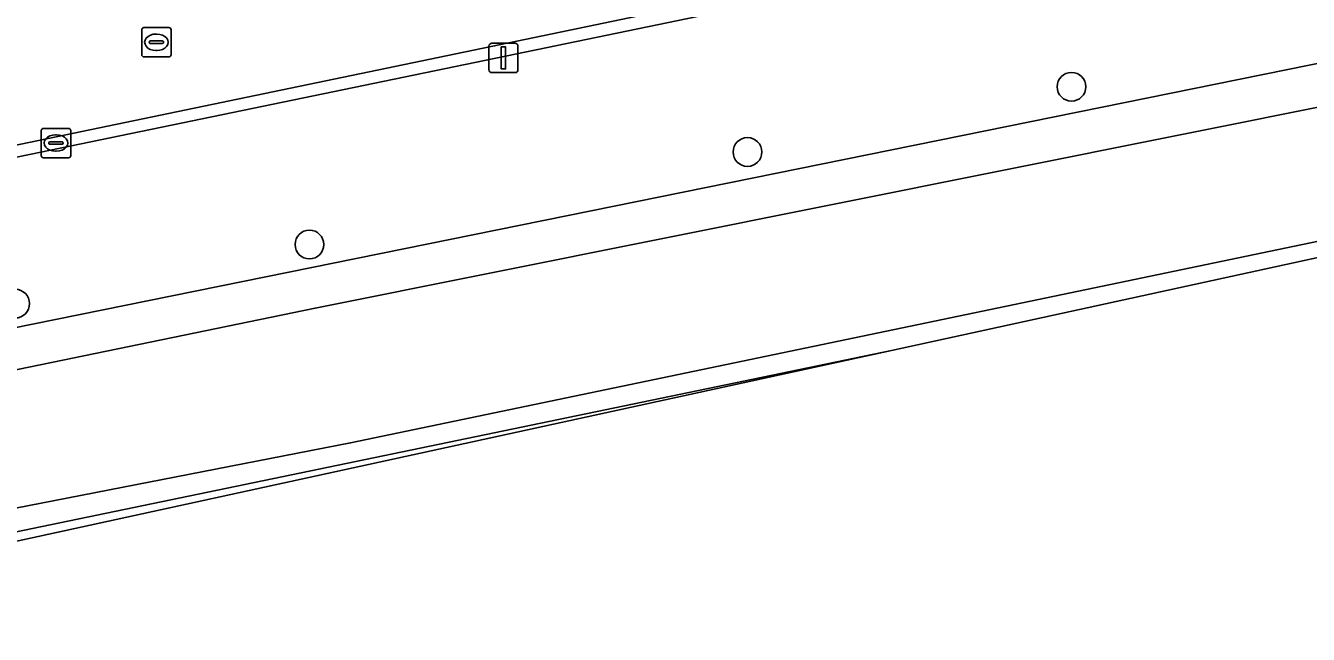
# Model space of a CAD drawing. Extents: x 162879 to 165540, y 384011 to 385181.
# Drawn here: x 164035.4 to 164079.05, y 384179.68 to 384200.41 of the extents above; entities that cross this region are included whole.
import ezdxf

# ---------------------------------------------------------------- set-up
doc = ezdxf.new("R2010")
doc.units = 0
for name, color, linetype in [('IMGEO_Boom', 7, 'Continuous'), ('IMGEO_Geluidsscherm', 7, 'Continuous'), ('IMGEO_Groenvoorziening', 7, 'Continuous'), ('IMGEO_Hek', 7, 'Continuous'), ('IMGEO_Kolk', 7, 'Continuous'), ('IMGEO_Lichtmast', 7, 'Continuous'), ('IMGEO_Rijbaan_lokaal_open', 7, 'Continuous'), ('IMGEO_Rioolput', 7, 'Continuous'), ('IMGEO_Spoorbaan_halfverhard', 7, 'Continuous'), ('IMGEO_Voetpad_open', 7, 'Continuous')]:
    doc.layers.add(name, color=color, linetype=linetype)

msp = doc.modelspace()

# ---------------------------------------------------------------- linework, layer by layer
at = {"layer": 'IMGEO_Boom'}
for centre in [(164070.989, 384198.325), (164059.964, 384196.105), (164045.058, 384192.955), (164035.048, 384190.943)]:
    msp.add_circle(centre, 0.489, dxfattribs=at)
at = {"layer": 'IMGEO_Geluidsscherm'}
msp.add_lwpolyline([(164249.574, 384228.544), (164187.192, 384215.485), (164162.302, 384210.469), (164148.545, 384207.416), (164111.054, 384199.697), (164098.433, 384197.191), (164085.381, 384194.319), (164046.457, 384186.201), (164032.718, 384183.532), (164006.753, 384177.923), (163992.535, 384174.933), (163980.798, 384172.554), (163968.077, 384170.103), (163956.144, 384167.447), (163943.692, 384164.81), (163915.585, 384159)], dxfattribs=at)
at = {"layer": 'IMGEO_Groenvoorziening'}
for points in [[(164160.958, 384209.557), (164249.738, 384228.363), (164257.439, 384229.994), (164258.307, 384234.301), (164257.821, 384235.374), (164247.659, 384233.092), (164206.397, 384224.477), (164195.144, 384222.287), (164168.08, 384216.522), (164150.94, 384212.716), (164150.871, 384211.974), (164045.253, 384190.792), (164000, 384181.465), (163991.655, 384179.863), (163957.137, 384215.862)], [(163910.141, 384165.293), (163907.388, 384161.891), (163904.144, 384157.751), (163904.294, 384156.793), (163905.524, 384156.297), (163907.829, 384156.853), (163915.94, 384158.516), (163963.608, 384168.288), (164030.584, 384182.247), (164064.865, 384189.352), (164113.541, 384199.968), (164160.958, 384209.557)]]:
    msp.add_lwpolyline(points, dxfattribs=at)
for points in [[(164151.264, 384223.068), (164151.207, 384224.522), (164151.782, 384230.115), (164144.063, 384233.478), (164143.197, 384222.298), (164142.818, 384218.333), (164141.152, 384217.855), (164120.789, 384213.646), (164115.149, 384212.48), (164021.738, 384193.17), (164000, 384188.678), (163994.239, 384187.487), (163984.24, 384197.653), (163961.899, 384220.601), (163959.515, 384218.234), (163957.137, 384215.862), (163991.655, 384179.863), (163992.185, 384181.427), (164150.97, 384213.664)], [(164150.871, 384211.974), (164150.94, 384212.716), (164150.953, 384213.129), (164150.97, 384213.664), (163992.185, 384181.427), (163991.655, 384179.863), (164000, 384181.465), (164045.253, 384190.792)]]:
    msp.add_lwpolyline(points, close=True, dxfattribs=at)
at = {"layer": 'IMGEO_Hek'}
for points in [[(164000, 384181.465), (164045.253, 384190.792), (164150.871, 384211.974), (164150.94, 384212.716)], [(164064.865, 384189.352), (164030.584, 384182.247), (163963.608, 384168.288), (163907.829, 384156.853), (163905.524, 384156.297), (163904.294, 384156.793), (163904.144, 384157.751)]]:
    msp.add_lwpolyline(points, dxfattribs=at)
at = {"layer": 'IMGEO_Kolk'}
for p, q in [((164035.934, 384195.983), (164035.934, 384196.835)), ((164036.009, 384196.909), (164036.861, 384196.909)), ((164036.422, 384196.689), (164036.447, 384196.689)), ((164036.935, 384196.835), (164036.935, 384195.983)), ((164036.193, 384196.403), (164036.193, 384196.415)), ((164036.631, 384196.366), (164036.233, 384196.366)), ((164036.236, 384196.452), (164036.634, 384196.452)), ((164036.445, 384196.129), (164036.42, 384196.129)), ((164036.677, 384196.415), (164036.677, 384196.403)), ((164036.861, 384195.909), (164036.009, 384195.909))]:
    msp.add_line(p, q, dxfattribs=at)
for points in [[(164035.934, 384195.983), (164035.934, 384196.835)], [(164036.009, 384196.909), (164036.861, 384196.909)], [(164036.935, 384196.835), (164036.935, 384195.983)], [(164036.861, 384195.909), (164036.009, 384195.909)]]:
    msp.add_lwpolyline(points, dxfattribs=at)
for centre, radius, start, end in [((164036.011, 384196.833), 0.0765, 91.552, 178.448), ((164036.011, 384196.833), 0.0765, 91.552, 178.448), ((164036.859, 384196.833), 0.0765, 1.552, 88.448), ((164036.859, 384196.833), 0.0765, 1.552, 88.448), ((164036.233, 384196.412), 0.0403, 85.8775, 175.7526), ((164036.23, 384196.402), 0.0366, 178.938, 274.7102), ((164036.634, 384196.409), 0.043, 264.8664, 352.4533), ((164036.638, 384196.414), 0.0386, 1.7309, 96.639), ((164036.011, 384195.985), 0.0765, 181.552, 268.448), ((164036.011, 384195.985), 0.0765, 181.552, 268.448), ((164036.859, 384195.985), 0.0765, 271.552, 358.448), ((164036.859, 384195.985), 0.0765, 271.552, 358.448)]:
    msp.add_arc(centre, radius, start, end, dxfattribs=at)
for centre, major_axis, ratio, start_param, end_param in [((164036.421, 384196.409), (-0.387, 0.002), 0.722429, 4.712389, 7.853982), ((164036.446, 384196.409), (-0.39, 0.002), 0.717154, 1.570796, 4.712389)]:
    msp.add_ellipse(centre, major_axis=major_axis, ratio=ratio, start_param=start_param, end_param=end_param, dxfattribs=at)
at = {"layer": 'IMGEO_Lichtmast'}
for p, q in [((164051.165, 384198.908), (164051.165, 384199.708)), ((164051.165, 384199.708), (164051.165, 384198.908)), ((164051.265, 384199.808), (164052.055, 384199.808)), ((164052.055, 384199.808), (164051.265, 384199.808)), ((164052.155, 384199.708), (164052.155, 384198.908)), ((164052.155, 384198.908), (164052.155, 384199.708)), ((164052.055, 384198.808), (164051.265, 384198.808)), ((164051.265, 384198.808), (164052.055, 384198.808))]:
    msp.add_line(p, q, dxfattribs=at)
msp.add_lwpolyline([(164051.585, 384199.683), (164051.735, 384199.683), (164051.735, 384198.933), (164051.585, 384198.933), (164051.585, 384199.683)], dxfattribs=at)
for centre, start, end in [((164051.265, 384199.708), 90, 180), ((164051.265, 384199.708), 90, 180), ((164052.055, 384199.708), 0, 90), ((164052.055, 384199.708), 360, 90), ((164051.265, 384198.908), 180, 270), ((164051.265, 384198.908), 180, 270), ((164052.055, 384198.908), 270, 0), ((164052.055, 384198.908), 270, 0)]:
    msp.add_arc(centre, 0.1, start, end, dxfattribs=at)
at = {"layer": 'IMGEO_Rijbaan_lokaal_open'}
msp.add_lwpolyline([(163994.44, 384194.894), (163985.824, 384203.771), (163983.165, 384206.511), (163965.842, 384224.417), (163962.145, 384220.88), (163994.317, 384187.915), (164000, 384189.057), (164065.439, 384202.652), (164115.052, 384212.95)], dxfattribs=at)
at = {"layer": 'IMGEO_Rioolput'}
for p, q in [((164039.351, 384199.414), (164039.351, 384200.266)), ((164039.426, 384200.34), (164040.278, 384200.34)), ((164039.839, 384200.12), (164039.864, 384200.12)), ((164040.352, 384200.266), (164040.352, 384199.414)), ((164039.61, 384199.834), (164039.61, 384199.846)), ((164040.048, 384199.797), (164039.65, 384199.797)), ((164039.653, 384199.883), (164040.051, 384199.883)), ((164040.094, 384199.846), (164040.094, 384199.834)), ((164040.278, 384199.34), (164039.426, 384199.34)), ((164039.862, 384199.56), (164039.837, 384199.56))]:
    msp.add_line(p, q, dxfattribs=at)
for points in [[(164039.351, 384199.414), (164039.351, 384200.266)], [(164039.426, 384200.34), (164040.278, 384200.34)], [(164040.352, 384200.266), (164040.352, 384199.414)], [(164040.278, 384199.34), (164039.426, 384199.34)]]:
    msp.add_lwpolyline(points, dxfattribs=at)
for centre, radius, start, end in [((164039.428, 384200.264), 0.0765, 91.552, 178.448), ((164039.428, 384200.264), 0.0765, 91.552, 178.448), ((164040.276, 384200.264), 0.0765, 1.552, 88.448), ((164040.276, 384200.264), 0.0765, 1.552, 88.448), ((164039.65, 384199.843), 0.0403, 85.8775, 175.7526), ((164039.647, 384199.833), 0.0366, 178.938, 274.7102), ((164040.051, 384199.84), 0.043, 264.8664, 352.4533), ((164040.055, 384199.845), 0.0386, 1.7309, 96.639), ((164039.428, 384199.416), 0.0765, 181.552, 268.448), ((164039.428, 384199.416), 0.0765, 181.552, 268.448), ((164040.276, 384199.416), 0.0765, 271.552, 358.448), ((164040.276, 384199.416), 0.0765, 271.552, 358.448)]:
    msp.add_arc(centre, radius, start, end, dxfattribs=at)
for centre, major_axis, ratio, start_param, end_param in [((164039.838, 384199.84), (-0.387, 0.002), 0.722429, 4.712389, 7.853982), ((164039.863, 384199.84), (-0.39, 0.002), 0.717154, 1.570796, 4.712389)]:
    msp.add_ellipse(centre, major_axis=major_axis, ratio=ratio, start_param=start_param, end_param=end_param, dxfattribs=at)
at = {"layer": 'IMGEO_Spoorbaan_halfverhard'}
msp.add_lwpolyline([(163901.227, 384153.87), (163913.021, 384156.381), (163941.114, 384162.363), (164064.865, 384189.352), (164030.584, 384182.247), (163963.608, 384168.288), (163915.94, 384158.516), (163907.829, 384156.853), (163905.524, 384156.297), (163904.294, 384156.793), (163904.144, 384157.751), (163904.122, 384157.722), (163904.031, 384157.6), (163903.851, 384157.361), (163903.239, 384156.547), (163901.227, 384153.87)], close=True, dxfattribs=at)
at = {"layer": 'IMGEO_Voetpad_open'}
msp.add_lwpolyline([(164115.149, 384212.48), (164115.052, 384212.95), (164065.439, 384202.652), (164000, 384189.057), (163994.317, 384187.915), (163962.145, 384220.88), (163961.899, 384220.601), (163984.24, 384197.653), (163994.239, 384187.487), (164000, 384188.678), (164021.738, 384193.17)], close=True, dxfattribs=at)

doc.saveas('drawing.dxf')
